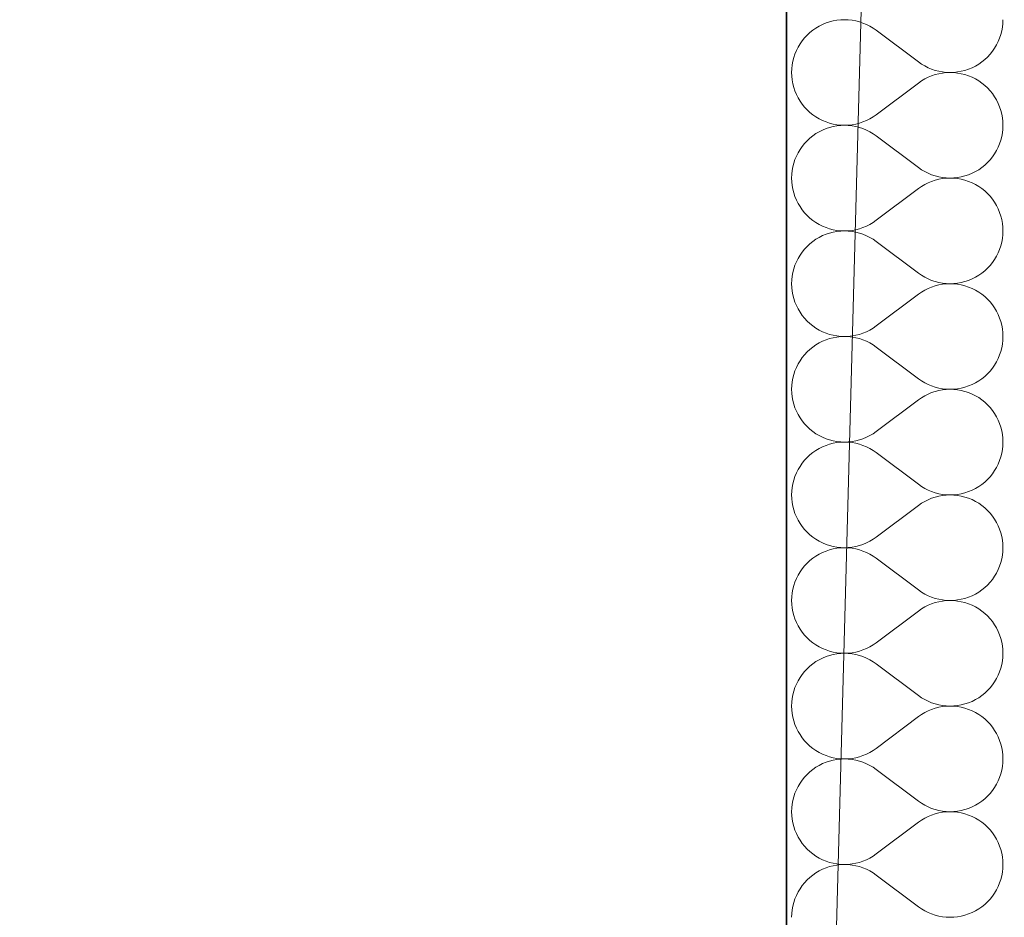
# Model space of a CAD drawing. Header units: millimetres. Extents: x -148444 to 51443, y -4810 to 453290.
# Tile 315 of 551: x -138551 to -137841, y 355971 to 356619. Entities that reach past the tile are written whole.
import ezdxf

# ---------------------------------------------------------------- set-up
doc = ezdxf.new("R2010")
doc.units = ezdxf.units.MM
doc.layers.add('- A - ocieplenie', color=8, linetype='Continuous')
doc.layers.add('Konstrukcja - Stropy', color=8, linetype='Continuous')

# ---------------------------------------------------------------- blocks, each defined once
blk = doc.blocks.new('*X28')
at = {"layer": '- A - ocieplenie', "linetype": 'Continuous', "lineweight": 13, "ltscale": 100}
for p, q in [((19819.41, 384052.48), (19816.69, 384052.38)), ((19822.13, 384052.38), (19819.41, 384052.48)), ((19933.57, 384049.76), (19933.67, 384052.48)), ((19798.8, 384046.44), (19796.57, 384044.89)), ((19801.14, 384047.83), (19798.8, 384046.44)), ((19803.57, 384049.04), (19801.14, 384047.83)), ((19806.09, 384050.08), (19803.57, 384049.04)), ((19808.67, 384050.94), (19806.09, 384050.08)), ((19811.31, 384051.61), (19808.67, 384050.94)), ((19813.98, 384052.09), (19811.31, 384051.61)), ((19816.69, 384052.38), (19813.98, 384052.09)), ((19824.83, 384052.09), (19822.13, 384052.38)), ((19827.51, 384051.6), (19824.83, 384052.09)), ((19830.14, 384050.93), (19827.51, 384051.6)), ((19832.73, 384050.06), (19830.14, 384050.93)), ((19835.24, 384049.02), (19832.73, 384050.06)), ((19837.67, 384047.8), (19835.24, 384049.02)), ((19840.01, 384046.41), (19837.67, 384047.8)), ((19842.24, 384044.86), (19840.01, 384046.41)), ((19932.8, 384044.38), (19933.28, 384047.05)), ((19933.28, 384047.05), (19933.57, 384049.76)), ((19790.6, 384039.34), (19788.89, 384037.22)), ((19792.46, 384041.33), (19790.6, 384039.34)), ((19794.45, 384043.18), (19792.46, 384041.33)), ((19796.57, 384044.89), (19794.45, 384043.18)), ((19872.72, 384022), (19842.24, 384044.86)), ((19930.22, 384036.65), (19931.27, 384039.16)), ((19931.27, 384039.16), (19932.13, 384041.74)), ((19932.13, 384041.74), (19932.8, 384044.38)), ((19785.95, 384032.65), (19784.73, 384030.21)), ((19787.34, 384034.99), (19785.95, 384032.65)), ((19788.89, 384037.22), (19787.34, 384034.99)), ((19926.07, 384029.64), (19927.62, 384031.87)), ((19927.62, 384031.87), (19929.01, 384034.21)), ((19929.01, 384034.21), (19930.22, 384036.65)), ((19782.83, 384025.12), (19782.16, 384022.48)), ((19783.69, 384027.7), (19782.83, 384025.12)), ((19784.73, 384030.21), (19783.69, 384027.7)), ((19920.51, 384023.68), (19922.5, 384025.53)), ((19922.5, 384025.53), (19924.36, 384027.52)), ((19924.36, 384027.52), (19926.07, 384029.64)), ((19781.39, 384017.1), (19781.29, 384014.38)), ((19781.68, 384019.81), (19781.39, 384017.1)), ((19782.16, 384022.48), (19781.68, 384019.81)), ((19872.72, 384022), (19874.95, 384020.45)), ((19874.95, 384020.45), (19877.29, 384019.06)), ((19877.29, 384019.06), (19879.72, 384017.84)), ((19879.72, 384017.84), (19882.23, 384016.79)), ((19908.87, 384016.78), (19911.38, 384017.82)), ((19911.38, 384017.82), (19913.82, 384019.03)), ((19913.82, 384019.03), (19916.16, 384020.42)), ((19916.16, 384020.42), (19918.39, 384021.97)), ((19918.39, 384021.97), (19920.51, 384023.68)), ((19781.29, 384014.38), (19781.39, 384011.66)), ((19781.39, 384011.66), (19781.68, 384008.96)), ((19879.72, 384010.93), (19877.29, 384009.71)), ((19882.23, 384011.97), (19879.72, 384010.93)), ((19882.23, 384016.79), (19884.81, 384015.93)), ((19884.81, 384012.83), (19882.23, 384011.97)), ((19884.81, 384015.93), (19887.45, 384015.26)), ((19887.45, 384013.51), (19884.81, 384012.83)), ((19887.45, 384015.26), (19890.13, 384014.77)), ((19890.13, 384013.99), (19887.45, 384013.51)), ((19890.13, 384014.77), (19892.83, 384014.48)), ((19892.83, 384014.28), (19890.13, 384013.99)), ((19892.83, 384014.48), (19895.55, 384014.38)), ((19895.55, 384014.38), (19892.83, 384014.28)), ((19895.55, 384014.38), (19898.27, 384014.48)), ((19898.27, 384014.29), (19895.55, 384014.38)), ((19898.27, 384014.48), (19900.97, 384014.77)), ((19900.97, 384014), (19898.27, 384014.29)), ((19900.97, 384014.77), (19903.65, 384015.25)), ((19903.65, 384013.52), (19900.97, 384014)), ((19903.65, 384015.25), (19906.29, 384015.92)), ((19906.29, 384012.84), (19903.65, 384013.52)), ((19906.29, 384015.92), (19908.87, 384016.78)), ((19908.87, 384011.99), (19906.29, 384012.84)), ((19911.38, 384010.95), (19908.87, 384011.99)), ((19913.82, 384009.73), (19911.38, 384010.95)), ((19781.68, 384008.96), (19782.16, 384006.28)), ((19782.16, 384006.28), (19782.83, 384003.64)), ((19782.83, 384003.64), (19783.69, 384001.06)), ((19872.72, 384006.76), (19842.24, 383983.91)), ((19874.95, 384008.32), (19872.72, 384006.76)), ((19877.29, 384009.71), (19874.95, 384008.32)), ((19916.16, 384008.34), (19913.82, 384009.73)), ((19918.39, 384006.79), (19916.16, 384008.34)), ((19920.51, 384005.09), (19918.39, 384006.79)), ((19922.5, 384003.23), (19920.51, 384005.09)), ((19924.36, 384001.24), (19922.5, 384003.23)), ((19783.69, 384001.06), (19784.73, 383998.55)), ((19784.73, 383998.55), (19785.95, 383996.12)), ((19785.95, 383996.12), (19787.34, 383993.78)), ((19926.07, 383999.12), (19924.36, 384001.24)), ((19927.62, 383996.89), (19926.07, 383999.12)), ((19929.01, 383994.55), (19927.62, 383996.89)), ((19787.34, 383993.78), (19788.89, 383991.54)), ((19788.89, 383991.54), (19790.6, 383989.43)), ((19790.6, 383989.43), (19792.46, 383987.44)), ((19930.22, 383992.12), (19929.01, 383994.55)), ((19931.27, 383989.6), (19930.22, 383992.12)), ((19932.13, 383987.02), (19931.27, 383989.6)), ((19792.46, 383987.44), (19794.45, 383985.58)), ((19794.45, 383985.58), (19796.57, 383983.88)), ((19796.57, 383983.88), (19798.8, 383982.33)), ((19798.8, 383982.33), (19801.14, 383980.94)), ((19837.67, 383980.96), (19840.01, 383982.35)), ((19840.01, 383982.35), (19842.24, 383983.91)), ((19932.8, 383984.39), (19932.13, 383987.02)), ((19933.28, 383981.71), (19932.8, 383984.39)), ((19933.57, 383979.01), (19933.28, 383981.71)), ((19801.14, 383980.94), (19803.57, 383979.72)), ((19803.57, 383979.72), (19806.09, 383978.68)), ((19806.09, 383978.68), (19808.67, 383977.82)), ((19808.67, 383974.75), (19806.09, 383973.89)), ((19808.67, 383977.82), (19811.31, 383977.15)), ((19811.31, 383975.42), (19808.67, 383974.75)), ((19811.31, 383977.15), (19813.98, 383976.67)), ((19813.98, 383975.9), (19811.31, 383975.42)), ((19813.98, 383976.67), (19816.69, 383976.38)), ((19816.69, 383976.19), (19813.98, 383975.9)), ((19816.69, 383976.38), (19819.41, 383976.29)), ((19819.41, 383976.29), (19816.69, 383976.19)), ((19819.41, 383976.29), (19822.13, 383976.39)), ((19822.13, 383976.19), (19819.41, 383976.29)), ((19822.13, 383976.39), (19824.83, 383976.68)), ((19824.83, 383975.9), (19822.13, 383976.19)), ((19824.83, 383976.68), (19827.51, 383977.16)), ((19827.51, 383975.41), (19824.83, 383975.9)), ((19827.51, 383977.16), (19830.14, 383977.84)), ((19830.14, 383974.74), (19827.51, 383975.41)), ((19830.14, 383977.84), (19832.73, 383978.7)), ((19832.73, 383973.87), (19830.14, 383974.74)), ((19832.73, 383978.7), (19835.24, 383979.74)), ((19835.24, 383979.74), (19837.67, 383980.96)), ((19933.67, 383976.29), (19933.57, 383979.01)), ((19933.57, 383973.57), (19933.67, 383976.29)), ((19796.57, 383968.7), (19794.45, 383966.99)), ((19798.8, 383970.25), (19796.57, 383968.7)), ((19801.14, 383971.63), (19798.8, 383970.25)), ((19803.57, 383972.85), (19801.14, 383971.63)), ((19806.09, 383973.89), (19803.57, 383972.85)), ((19835.24, 383972.83), (19832.73, 383973.87)), ((19837.67, 383971.61), (19835.24, 383972.83)), ((19840.01, 383970.22), (19837.67, 383971.61)), ((19842.24, 383968.67), (19840.01, 383970.22)), ((19872.72, 383945.81), (19842.24, 383968.67)), ((19932.13, 383965.55), (19932.8, 383968.19)), ((19932.8, 383968.19), (19933.28, 383970.86)), ((19933.28, 383970.86), (19933.57, 383973.57)), ((19788.89, 383961.03), (19787.34, 383958.79)), ((19790.6, 383963.15), (19788.89, 383961.03)), ((19792.46, 383965.14), (19790.6, 383963.15)), ((19794.45, 383966.99), (19792.46, 383965.14)), ((19929.01, 383958.02), (19930.22, 383960.46)), ((19930.22, 383960.46), (19931.27, 383962.97)), ((19931.27, 383962.97), (19932.13, 383965.55)), ((19784.73, 383954.02), (19783.69, 383951.51)), ((19785.95, 383956.46), (19784.73, 383954.02)), ((19787.34, 383958.79), (19785.95, 383956.46)), ((19924.36, 383951.33), (19926.07, 383953.45)), ((19926.07, 383953.45), (19927.62, 383955.68)), ((19927.62, 383955.68), (19929.01, 383958.02)), ((19782.16, 383946.29), (19781.68, 383943.62)), ((19782.83, 383948.93), (19782.16, 383946.29)), ((19783.69, 383951.51), (19782.83, 383948.93)), ((19918.39, 383945.78), (19920.51, 383947.49)), ((19920.51, 383947.49), (19922.5, 383949.34)), ((19922.5, 383949.34), (19924.36, 383951.33)), ((19781.39, 383940.91), (19781.29, 383938.19)), ((19781.68, 383943.62), (19781.39, 383940.91)), ((19872.72, 383945.81), (19874.95, 383944.26)), ((19874.95, 383944.26), (19877.29, 383942.87)), ((19877.29, 383942.87), (19879.72, 383941.65)), ((19879.72, 383941.65), (19882.23, 383940.6)), ((19882.23, 383940.6), (19884.81, 383939.74)), ((19884.81, 383939.74), (19887.45, 383939.07)), ((19887.45, 383939.07), (19890.13, 383938.58)), ((19900.97, 383938.58), (19903.65, 383939.06)), ((19903.65, 383939.06), (19906.29, 383939.73)), ((19906.29, 383939.73), (19908.87, 383940.59)), ((19908.87, 383940.59), (19911.38, 383941.63)), ((19911.38, 383941.63), (19913.82, 383942.84)), ((19913.82, 383942.84), (19916.16, 383944.23)), ((19916.16, 383944.23), (19918.39, 383945.78)), ((19781.29, 383938.19), (19781.39, 383935.47)), ((19781.39, 383935.47), (19781.68, 383932.77)), ((19781.68, 383932.77), (19782.16, 383930.09)), ((19874.95, 383932.13), (19872.72, 383930.57)), ((19877.29, 383933.52), (19874.95, 383932.13)), ((19879.72, 383934.74), (19877.29, 383933.52)), ((19882.23, 383935.78), (19879.72, 383934.74)), ((19884.81, 383936.64), (19882.23, 383935.78)), ((19887.45, 383937.31), (19884.81, 383936.64)), ((19890.13, 383937.8), (19887.45, 383937.31)), ((19890.13, 383938.58), (19892.83, 383938.29)), ((19892.83, 383938.09), (19890.13, 383937.8)), ((19892.83, 383938.29), (19895.55, 383938.19)), ((19895.55, 383938.19), (19892.83, 383938.09)), ((19895.55, 383938.19), (19898.27, 383938.29)), ((19898.27, 383938.1), (19895.55, 383938.19)), ((19898.27, 383938.29), (19900.97, 383938.58)), ((19900.97, 383937.81), (19898.27, 383938.1)), ((19903.65, 383937.33), (19900.97, 383937.81)), ((19906.29, 383936.65), (19903.65, 383937.33)), ((19908.87, 383935.8), (19906.29, 383936.65)), ((19911.38, 383934.76), (19908.87, 383935.8)), ((19913.82, 383933.54), (19911.38, 383934.76)), ((19916.16, 383932.15), (19913.82, 383933.54)), ((19918.39, 383930.6), (19916.16, 383932.15)), ((19782.16, 383930.09), (19782.83, 383927.45)), ((19782.83, 383927.45), (19783.69, 383924.87)), ((19783.69, 383924.87), (19784.73, 383922.36)), ((19872.72, 383930.57), (19842.24, 383907.72)), ((19920.51, 383928.9), (19918.39, 383930.6)), ((19922.5, 383927.04), (19920.51, 383928.9)), ((19924.36, 383925.05), (19922.5, 383927.04)), ((19926.07, 383922.93), (19924.36, 383925.05)), ((19784.73, 383922.36), (19785.95, 383919.93)), ((19785.95, 383919.93), (19787.34, 383917.59)), ((19787.34, 383917.59), (19788.89, 383915.35)), ((19927.62, 383920.7), (19926.07, 383922.93)), ((19929.01, 383918.36), (19927.62, 383920.7)), ((19930.22, 383915.93), (19929.01, 383918.36)), ((19788.89, 383915.35), (19790.6, 383913.24)), ((19790.6, 383913.24), (19792.46, 383911.25)), ((19792.46, 383911.25), (19794.45, 383909.39)), ((19931.27, 383913.41), (19930.22, 383915.93)), ((19932.13, 383910.83), (19931.27, 383913.41)), ((19932.8, 383908.2), (19932.13, 383910.83)), ((19794.45, 383909.39), (19796.57, 383907.69)), ((19796.57, 383907.69), (19798.8, 383906.14)), ((19798.8, 383906.14), (19801.14, 383904.75)), ((19801.14, 383904.75), (19803.57, 383903.53)), ((19803.57, 383903.53), (19806.09, 383902.49)), ((19832.73, 383902.51), (19835.24, 383903.55)), ((19835.24, 383903.55), (19837.67, 383904.77)), ((19837.67, 383904.77), (19840.01, 383906.16)), ((19840.01, 383906.16), (19842.24, 383907.72)), ((19933.28, 383905.52), (19932.8, 383908.2)), ((19933.57, 383902.81), (19933.28, 383905.52)), ((19803.57, 383896.66), (19801.14, 383895.44)), ((19806.09, 383897.7), (19803.57, 383896.66)), ((19806.09, 383902.49), (19808.67, 383901.63)), ((19808.67, 383898.56), (19806.09, 383897.7)), ((19808.67, 383901.63), (19811.31, 383900.96)), ((19811.31, 383899.23), (19808.67, 383898.56)), ((19811.31, 383900.96), (19813.98, 383900.48)), ((19813.98, 383899.71), (19811.31, 383899.23)), ((19813.98, 383900.48), (19816.69, 383900.19)), ((19816.69, 383900), (19813.98, 383899.71)), ((19816.69, 383900.19), (19819.41, 383900.1)), ((19819.41, 383900.1), (19816.69, 383900)), ((19819.41, 383900.1), (19822.13, 383900.2)), ((19822.13, 383900), (19819.41, 383900.1)), ((19822.13, 383900.2), (19824.83, 383900.49)), ((19824.83, 383899.7), (19822.13, 383900)), ((19824.83, 383900.49), (19827.51, 383900.97)), ((19827.51, 383899.22), (19824.83, 383899.7)), ((19827.51, 383900.97), (19830.14, 383901.65)), ((19830.14, 383898.54), (19827.51, 383899.22)), ((19830.14, 383901.65), (19832.73, 383902.51)), ((19832.73, 383897.68), (19830.14, 383898.54)), ((19835.24, 383896.64), (19832.73, 383897.68)), ((19837.67, 383895.42), (19835.24, 383896.64)), ((19933.28, 383894.67), (19933.57, 383897.38)), ((19933.67, 383900.1), (19933.57, 383902.81)), ((19933.57, 383897.38), (19933.67, 383900.1)), ((19794.45, 383890.8), (19792.46, 383888.95)), ((19796.57, 383892.51), (19794.45, 383890.8)), ((19798.8, 383894.06), (19796.57, 383892.51)), ((19801.14, 383895.44), (19798.8, 383894.06)), ((19840.01, 383894.03), (19837.67, 383895.42)), ((19842.24, 383892.48), (19840.01, 383894.03)), ((19872.72, 383869.62), (19842.24, 383892.48)), ((19931.27, 383886.78), (19932.13, 383889.36)), ((19932.13, 383889.36), (19932.8, 383892)), ((19932.8, 383892), (19933.28, 383894.67)), ((19787.34, 383882.6), (19785.95, 383880.26)), ((19788.89, 383884.84), (19787.34, 383882.6)), ((19790.6, 383886.96), (19788.89, 383884.84)), ((19792.46, 383888.95), (19790.6, 383886.96)), ((19929.01, 383881.83), (19930.22, 383884.26)), ((19930.22, 383884.26), (19931.27, 383886.78)), ((19783.69, 383875.32), (19782.83, 383872.74)), ((19784.73, 383877.83), (19783.69, 383875.32)), ((19785.95, 383880.26), (19784.73, 383877.83)), ((19922.5, 383873.15), (19924.36, 383875.14)), ((19924.36, 383875.14), (19926.07, 383877.26)), ((19926.07, 383877.26), (19927.62, 383879.49)), ((19927.62, 383879.49), (19929.01, 383881.83)), ((19782.16, 383870.1), (19781.68, 383867.42)), ((19782.83, 383872.74), (19782.16, 383870.1)), ((19872.72, 383869.62), (19874.95, 383868.07)), ((19874.95, 383868.07), (19877.29, 383866.68)), ((19913.82, 383866.65), (19916.16, 383868.04)), ((19916.16, 383868.04), (19918.39, 383869.59)), ((19918.39, 383869.59), (19920.51, 383871.3)), ((19920.51, 383871.3), (19922.5, 383873.15)), ((19781.39, 383864.72), (19781.29, 383862)), ((19781.29, 383862), (19781.39, 383859.28)), ((19781.68, 383867.42), (19781.39, 383864.72)), ((19877.29, 383866.68), (19879.72, 383865.46)), ((19879.72, 383865.46), (19882.23, 383864.41)), ((19882.23, 383864.41), (19884.81, 383863.55)), ((19884.81, 383863.55), (19887.45, 383862.88)), ((19887.45, 383861.12), (19884.81, 383860.45)), ((19887.45, 383862.88), (19890.13, 383862.39)), ((19890.13, 383861.61), (19887.45, 383861.12)), ((19890.13, 383862.39), (19892.83, 383862.1)), ((19892.83, 383861.9), (19890.13, 383861.61)), ((19892.83, 383862.1), (19895.55, 383862)), ((19895.55, 383862), (19892.83, 383861.9)), ((19895.55, 383862), (19898.27, 383862.1)), ((19898.27, 383861.91), (19895.55, 383862)), ((19898.27, 383862.1), (19900.97, 383862.39)), ((19900.97, 383861.62), (19898.27, 383861.91)), ((19900.97, 383862.39), (19903.65, 383862.87)), ((19903.65, 383861.13), (19900.97, 383861.62)), ((19903.65, 383862.87), (19906.29, 383863.54)), ((19906.29, 383860.46), (19903.65, 383861.13)), ((19906.29, 383863.54), (19908.87, 383864.4)), ((19908.87, 383864.4), (19911.38, 383865.44)), ((19911.38, 383865.44), (19913.82, 383866.65)), ((19781.39, 383859.28), (19781.68, 383856.58)), ((19781.68, 383856.58), (19782.16, 383853.9)), ((19782.16, 383853.9), (19782.83, 383851.26)), ((19872.72, 383854.38), (19842.24, 383831.52)), ((19874.95, 383855.94), (19872.72, 383854.38)), ((19877.29, 383857.33), (19874.95, 383855.94)), ((19879.72, 383858.55), (19877.29, 383857.33)), ((19882.23, 383859.59), (19879.72, 383858.55)), ((19884.81, 383860.45), (19882.23, 383859.59)), ((19908.87, 383859.61), (19906.29, 383860.46)), ((19911.38, 383858.57), (19908.87, 383859.61)), ((19913.82, 383857.35), (19911.38, 383858.57)), ((19916.16, 383855.96), (19913.82, 383857.35)), ((19918.39, 383854.41), (19916.16, 383855.96)), ((19920.51, 383852.7), (19918.39, 383854.41)), ((19782.83, 383851.26), (19783.69, 383848.68)), ((19783.69, 383848.68), (19784.73, 383846.17)), ((19922.5, 383850.85), (19920.51, 383852.7)), ((19924.36, 383848.86), (19922.5, 383850.85)), ((19926.07, 383846.74), (19924.36, 383848.86)), ((19927.62, 383844.51), (19926.07, 383846.74)), ((19784.73, 383846.17), (19785.95, 383843.74)), ((19785.95, 383843.74), (19787.34, 383841.4)), ((19787.34, 383841.4), (19788.89, 383839.16)), ((19929.01, 383842.17), (19927.62, 383844.51)), ((19930.22, 383839.74), (19929.01, 383842.17)), ((19931.27, 383837.22), (19930.22, 383839.74)), ((19788.89, 383839.16), (19790.6, 383837.05)), ((19790.6, 383837.05), (19792.46, 383835.05)), ((19792.46, 383835.05), (19794.45, 383833.2)), ((19794.45, 383833.2), (19796.57, 383831.5)), ((19932.13, 383834.64), (19931.27, 383837.22)), ((19932.8, 383832.01), (19932.13, 383834.64)), ((19796.57, 383831.5), (19798.8, 383829.94)), ((19798.8, 383829.94), (19801.14, 383828.56)), ((19801.14, 383828.56), (19803.57, 383827.34)), ((19803.57, 383827.34), (19806.09, 383826.3)), ((19806.09, 383826.3), (19808.67, 383825.44)), ((19808.67, 383825.44), (19811.31, 383824.77)), ((19827.51, 383824.78), (19830.14, 383825.46)), ((19830.14, 383825.46), (19832.73, 383826.32)), ((19832.73, 383826.32), (19835.24, 383827.36)), ((19835.24, 383827.36), (19837.67, 383828.58)), ((19837.67, 383828.58), (19840.01, 383829.97)), ((19840.01, 383829.97), (19842.24, 383831.52)), ((19933.28, 383829.33), (19932.8, 383832.01)), ((19933.57, 383826.62), (19933.28, 383829.33)), ((19933.67, 383823.91), (19933.57, 383826.62)), ((19801.14, 383819.25), (19798.8, 383817.87)), ((19803.57, 383820.47), (19801.14, 383819.25)), ((19806.09, 383821.51), (19803.57, 383820.47)), ((19808.67, 383822.37), (19806.09, 383821.51)), ((19811.31, 383823.04), (19808.67, 383822.37)), ((19811.31, 383824.77), (19813.98, 383824.29)), ((19813.98, 383823.52), (19811.31, 383823.04)), ((19813.98, 383824.29), (19816.69, 383824)), ((19816.69, 383823.81), (19813.98, 383823.52)), ((19816.69, 383824), (19819.41, 383823.91)), ((19819.41, 383823.91), (19816.69, 383823.81)), ((19819.41, 383823.91), (19822.13, 383824)), ((19822.13, 383823.81), (19819.41, 383823.91)), ((19822.13, 383824), (19824.83, 383824.3)), ((19824.83, 383823.51), (19822.13, 383823.81)), ((19824.83, 383824.3), (19827.51, 383824.78)), ((19827.51, 383823.03), (19824.83, 383823.51)), ((19830.14, 383822.35), (19827.51, 383823.03)), ((19832.73, 383821.49), (19830.14, 383822.35)), ((19835.24, 383820.45), (19832.73, 383821.49)), ((19837.67, 383819.23), (19835.24, 383820.45)), ((19840.01, 383817.84), (19837.67, 383819.23)), ((19932.8, 383815.8), (19933.28, 383818.48)), ((19933.28, 383818.48), (19933.57, 383821.19)), ((19933.57, 383821.19), (19933.67, 383823.91)), ((19792.46, 383812.76), (19790.6, 383810.77)), ((19794.45, 383814.61), (19792.46, 383812.76)), ((19796.57, 383816.32), (19794.45, 383814.61)), ((19798.8, 383817.87), (19796.57, 383816.32)), ((19842.24, 383816.29), (19840.01, 383817.84)), ((19872.72, 383793.43), (19842.24, 383816.29)), ((19931.27, 383810.59), (19932.13, 383813.17)), ((19932.13, 383813.17), (19932.8, 383815.8)), ((19785.95, 383804.07), (19784.73, 383801.64)), ((19787.34, 383806.41), (19785.95, 383804.07)), ((19788.89, 383808.65), (19787.34, 383806.41)), ((19790.6, 383810.77), (19788.89, 383808.65)), ((19927.62, 383803.3), (19929.01, 383805.64)), ((19929.01, 383805.64), (19930.22, 383808.07)), ((19930.22, 383808.07), (19931.27, 383810.59)), ((19783.69, 383799.13), (19782.83, 383796.55)), ((19784.73, 383801.64), (19783.69, 383799.13)), ((19920.51, 383795.11), (19922.5, 383796.96)), ((19922.5, 383796.96), (19924.36, 383798.95)), ((19924.36, 383798.95), (19926.07, 383801.07)), ((19926.07, 383801.07), (19927.62, 383803.3)), ((19781.68, 383791.23), (19781.39, 383788.53)), ((19782.16, 383793.91), (19781.68, 383791.23)), ((19782.83, 383796.55), (19782.16, 383793.91)), ((19872.72, 383793.43), (19874.95, 383791.88)), ((19874.95, 383791.88), (19877.29, 383790.49)), ((19877.29, 383790.49), (19879.72, 383789.27)), ((19911.38, 383789.25), (19913.82, 383790.46)), ((19913.82, 383790.46), (19916.16, 383791.85)), ((19916.16, 383791.85), (19918.39, 383793.4)), ((19918.39, 383793.4), (19920.51, 383795.11)), ((19781.39, 383788.53), (19781.29, 383785.81)), ((19781.29, 383785.81), (19781.39, 383783.09)), ((19781.39, 383783.09), (19781.68, 383780.39)), ((19879.72, 383789.27), (19882.23, 383788.22)), ((19882.23, 383783.4), (19879.72, 383782.35)), ((19882.23, 383788.22), (19884.81, 383787.36)), ((19884.81, 383784.26), (19882.23, 383783.4)), ((19884.81, 383787.36), (19887.45, 383786.69)), ((19887.45, 383784.93), (19884.81, 383784.26)), ((19887.45, 383786.69), (19890.13, 383786.2)), ((19890.13, 383785.42), (19887.45, 383784.93)), ((19890.13, 383786.2), (19892.83, 383785.91)), ((19892.83, 383785.71), (19890.13, 383785.42)), ((19892.83, 383785.91), (19895.55, 383785.81)), ((19895.55, 383785.81), (19892.83, 383785.71)), ((19895.55, 383785.81), (19898.27, 383785.91)), ((19898.27, 383785.72), (19895.55, 383785.81)), ((19898.27, 383785.91), (19900.97, 383786.2)), ((19900.97, 383785.43), (19898.27, 383785.72)), ((19900.97, 383786.2), (19903.65, 383786.68)), ((19903.65, 383784.94), (19900.97, 383785.43)), ((19903.65, 383786.68), (19906.29, 383787.35)), ((19906.29, 383784.27), (19903.65, 383784.94)), ((19906.29, 383787.35), (19908.87, 383788.21)), ((19908.87, 383783.42), (19906.29, 383784.27)), ((19908.87, 383788.21), (19911.38, 383789.25)), ((19911.38, 383782.38), (19908.87, 383783.42)), ((19781.68, 383780.39), (19782.16, 383777.71)), ((19782.16, 383777.71), (19782.83, 383775.07)), ((19872.72, 383778.19), (19842.24, 383755.33)), ((19874.95, 383779.74), (19872.72, 383778.19)), ((19877.29, 383781.14), (19874.95, 383779.74)), ((19879.72, 383782.35), (19877.29, 383781.14)), ((19913.82, 383781.16), (19911.38, 383782.38)), ((19916.16, 383779.77), (19913.82, 383781.16)), ((19918.39, 383778.22), (19916.16, 383779.77)), ((19920.51, 383776.51), (19918.39, 383778.22)), ((19922.5, 383774.66), (19920.51, 383776.51)), ((19782.83, 383775.07), (19783.69, 383772.49)), ((19783.69, 383772.49), (19784.73, 383769.98)), ((19784.73, 383769.98), (19785.95, 383767.55)), ((19924.36, 383772.67), (19922.5, 383774.66)), ((19926.07, 383770.55), (19924.36, 383772.67)), ((19927.62, 383768.32), (19926.07, 383770.55)), ((19785.95, 383767.55), (19787.34, 383765.21)), ((19787.34, 383765.21), (19788.89, 383762.97)), ((19788.89, 383762.97), (19790.6, 383760.85)), ((19929.01, 383765.98), (19927.62, 383768.32)), ((19930.22, 383763.55), (19929.01, 383765.98)), ((19931.27, 383761.03), (19930.22, 383763.55)), ((19790.6, 383760.85), (19792.46, 383758.86)), ((19792.46, 383758.86), (19794.45, 383757.01)), ((19794.45, 383757.01), (19796.57, 383755.3)), ((19796.57, 383755.3), (19798.8, 383753.75)), ((19840.01, 383753.78), (19842.24, 383755.33)), ((19932.13, 383758.45), (19931.27, 383761.03)), ((19932.8, 383755.82), (19932.13, 383758.45)), ((19933.28, 383753.14), (19932.8, 383755.82)), ((19798.8, 383753.75), (19801.14, 383752.37)), ((19801.14, 383752.37), (19803.57, 383751.15)), ((19803.57, 383751.15), (19806.09, 383750.11)), ((19806.09, 383750.11), (19808.67, 383749.25)), ((19808.67, 383749.25), (19811.31, 383748.58)), ((19811.31, 383748.58), (19813.98, 383748.1)), ((19813.98, 383747.33), (19811.31, 383746.85)), ((19813.98, 383748.1), (19816.69, 383747.81)), ((19816.69, 383747.62), (19813.98, 383747.33)), ((19816.69, 383747.81), (19819.41, 383747.72)), ((19819.41, 383747.72), (19816.69, 383747.62)), ((19819.41, 383747.72), (19822.13, 383747.81)), ((19822.13, 383747.62), (19819.41, 383747.72)), ((19822.13, 383747.81), (19824.83, 383748.11)), ((19824.83, 383747.32), (19822.13, 383747.62)), ((19824.83, 383748.11), (19827.51, 383748.59)), ((19827.51, 383746.84), (19824.83, 383747.32)), ((19827.51, 383748.59), (19830.14, 383749.27)), ((19830.14, 383749.27), (19832.73, 383750.13)), ((19832.73, 383750.13), (19835.24, 383751.17)), ((19835.24, 383751.17), (19837.67, 383752.39)), ((19837.67, 383752.39), (19840.01, 383753.78)), ((19933.57, 383750.43), (19933.28, 383753.14)), ((19933.67, 383747.72), (19933.57, 383750.43)), ((19933.57, 383745), (19933.67, 383747.72)), ((19796.57, 383740.13), (19794.45, 383738.42)), ((19798.8, 383741.68), (19796.57, 383740.13)), ((19801.14, 383743.06), (19798.8, 383741.68)), ((19803.57, 383744.28), (19801.14, 383743.06)), ((19806.09, 383745.32), (19803.57, 383744.28)), ((19808.67, 383746.18), (19806.09, 383745.32)), ((19811.31, 383746.85), (19808.67, 383746.18)), ((19830.14, 383746.16), (19827.51, 383746.84)), ((19832.73, 383745.3), (19830.14, 383746.16)), ((19835.24, 383744.26), (19832.73, 383745.3)), ((19837.67, 383743.04), (19835.24, 383744.26)), ((19840.01, 383741.65), (19837.67, 383743.04)), ((19842.24, 383740.1), (19840.01, 383741.65)), ((19872.72, 383717.24), (19842.24, 383740.1)), ((19932.8, 383739.61), (19933.28, 383742.29)), ((19933.28, 383742.29), (19933.57, 383745)), ((19790.6, 383734.58), (19788.89, 383732.46)), ((19792.46, 383736.57), (19790.6, 383734.58)), ((19794.45, 383738.42), (19792.46, 383736.57)), ((19930.22, 383731.88), (19931.27, 383734.4)), ((19931.27, 383734.4), (19932.13, 383736.98)), ((19932.13, 383736.98), (19932.8, 383739.61)), ((19785.95, 383727.88), (19784.73, 383725.45)), ((19787.34, 383730.22), (19785.95, 383727.88)), ((19788.89, 383732.46), (19787.34, 383730.22)), ((19926.07, 383724.88), (19927.62, 383727.11)), ((19927.62, 383727.11), (19929.01, 383729.45)), ((19929.01, 383729.45), (19930.22, 383731.88)), ((19782.83, 383720.36), (19782.16, 383717.72)), ((19783.69, 383722.94), (19782.83, 383720.36)), ((19784.73, 383725.45), (19783.69, 383722.94)), ((19918.39, 383717.21), (19920.51, 383718.92)), ((19920.51, 383718.92), (19922.5, 383720.77)), ((19922.5, 383720.77), (19924.36, 383722.76)), ((19924.36, 383722.76), (19926.07, 383724.88)), ((19781.39, 383712.34), (19781.29, 383709.62)), ((19781.68, 383715.04), (19781.39, 383712.34)), ((19782.16, 383717.72), (19781.68, 383715.04)), ((19872.72, 383717.24), (19874.95, 383715.69)), ((19874.95, 383715.69), (19877.29, 383714.3)), ((19877.29, 383714.3), (19879.72, 383713.08)), ((19879.72, 383713.08), (19882.23, 383712.03)), ((19882.23, 383712.03), (19884.81, 383711.17)), ((19906.29, 383711.16), (19908.87, 383712.02)), ((19908.87, 383712.02), (19911.38, 383713.06)), ((19911.38, 383713.06), (19913.82, 383714.27)), ((19913.82, 383714.27), (19916.16, 383715.66)), ((19916.16, 383715.66), (19918.39, 383717.21)), ((19781.29, 383709.62), (19781.39, 383706.9)), ((19781.39, 383706.9), (19781.68, 383704.2)), ((19877.29, 383704.94), (19874.95, 383703.55)), ((19879.72, 383706.16), (19877.29, 383704.94)), ((19882.23, 383707.21), (19879.72, 383706.16)), ((19884.81, 383708.07), (19882.23, 383707.21)), ((19884.81, 383711.17), (19887.45, 383710.5)), ((19887.45, 383708.74), (19884.81, 383708.07)), ((19887.45, 383710.5), (19890.13, 383710.01)), ((19890.13, 383709.23), (19887.45, 383708.74)), ((19890.13, 383710.01), (19892.83, 383709.72)), ((19892.83, 383709.52), (19890.13, 383709.23)), ((19892.83, 383709.72), (19895.55, 383709.62)), ((19895.55, 383709.62), (19892.83, 383709.52)), ((19895.55, 383709.62), (19898.27, 383709.72)), ((19898.27, 383709.52), (19895.55, 383709.62)), ((19898.27, 383709.72), (19900.97, 383710)), ((19900.97, 383709.24), (19898.27, 383709.52)), ((19900.97, 383710), (19903.65, 383710.49)), ((19903.65, 383708.75), (19900.97, 383709.24)), ((19903.65, 383710.49), (19906.29, 383711.16)), ((19906.29, 383708.08), (19903.65, 383708.75)), ((19908.87, 383707.22), (19906.29, 383708.08)), ((19911.38, 383706.18), (19908.87, 383707.22)), ((19913.82, 383704.97), (19911.38, 383706.18)), ((19916.16, 383703.58), (19913.82, 383704.97)), ((19781.68, 383704.2), (19782.16, 383701.52)), ((19782.16, 383701.52), (19782.83, 383698.88)), ((19782.83, 383698.88), (19783.69, 383696.3)), ((19872.72, 383702), (19842.24, 383679.14)), ((19874.95, 383703.55), (19872.72, 383702)), ((19918.39, 383702.03), (19916.16, 383703.58)), ((19920.51, 383700.32), (19918.39, 383702.03)), ((19922.5, 383698.47), (19920.51, 383700.32)), ((19924.36, 383696.48), (19922.5, 383698.47)), ((19783.69, 383696.3), (19784.73, 383693.79)), ((19784.73, 383693.79), (19785.95, 383691.36)), ((19785.95, 383691.36), (19787.34, 383689.02)), ((19926.07, 383694.36), (19924.36, 383696.48)), ((19927.62, 383692.13), (19926.07, 383694.36)), ((19929.01, 383689.79), (19927.62, 383692.13)), ((19787.34, 383689.02), (19788.89, 383686.78)), ((19788.89, 383686.78), (19790.6, 383684.66)), ((19790.6, 383684.66), (19792.46, 383682.67)), ((19930.22, 383687.36), (19929.01, 383689.79)), ((19931.27, 383684.84), (19930.22, 383687.36)), ((19932.13, 383682.26), (19931.27, 383684.84)), ((19792.46, 383682.67), (19794.45, 383680.82)), ((19794.45, 383680.82), (19796.57, 383679.11)), ((19796.57, 383679.11), (19798.8, 383677.56)), ((19798.8, 383677.56), (19801.14, 383676.18)), ((19801.14, 383676.18), (19803.57, 383674.96)), ((19835.24, 383674.98), (19837.67, 383676.2)), ((19837.67, 383676.2), (19840.01, 383677.59)), ((19840.01, 383677.59), (19842.24, 383679.14)), ((19932.8, 383679.63), (19932.13, 383682.26)), ((19933.28, 383676.95), (19932.8, 383679.63)), ((19933.57, 383674.24), (19933.28, 383676.95)), ((19803.57, 383674.96), (19806.09, 383673.92)), ((19806.09, 383669.13), (19803.57, 383668.09)), ((19806.09, 383673.92), (19808.67, 383673.06)), ((19808.67, 383669.99), (19806.09, 383669.13)), ((19808.67, 383673.06), (19811.31, 383672.39)), ((19811.31, 383670.66), (19808.67, 383669.99)), ((19811.31, 383672.39), (19813.98, 383671.91)), ((19813.98, 383671.14), (19811.31, 383670.66)), ((19813.98, 383671.91), (19816.69, 383671.62)), ((19816.69, 383671.43), (19813.98, 383671.14)), ((19816.69, 383671.62), (19819.41, 383671.52)), ((19819.41, 383671.52), (19816.69, 383671.43)), ((19819.41, 383671.52), (19822.13, 383671.62)), ((19822.13, 383671.43), (19819.41, 383671.52)), ((19822.13, 383671.62), (19824.83, 383671.92)), ((19824.83, 383671.13), (19822.13, 383671.43)), ((19824.83, 383671.92), (19827.51, 383672.4)), ((19827.51, 383670.65), (19824.83, 383671.13)), ((19827.51, 383672.4), (19830.14, 383673.08)), ((19830.14, 383669.97), (19827.51, 383670.65)), ((19830.14, 383673.08), (19832.73, 383673.94)), ((19832.73, 383669.11), (19830.14, 383669.97)), ((19832.73, 383673.94), (19835.24, 383674.98)), ((19835.24, 383668.07), (19832.73, 383669.11)), ((19933.67, 383671.52), (19933.57, 383674.24)), ((19933.57, 383668.81), (19933.67, 383671.52)), ((19794.45, 383662.23), (19792.46, 383660.38)), ((19796.57, 383663.93), (19794.45, 383662.23)), ((19798.8, 383665.49), (19796.57, 383663.93)), ((19801.14, 383666.87), (19798.8, 383665.49)), ((19803.57, 383668.09), (19801.14, 383666.87)), ((19837.67, 383666.85), (19835.24, 383668.07)), ((19840.01, 383665.46), (19837.67, 383666.85)), ((19842.24, 383663.91), (19840.01, 383665.46)), ((19872.72, 383641.05), (19842.24, 383663.91)), ((19932.13, 383660.79), (19932.8, 383663.42)), ((19932.8, 383663.42), (19933.28, 383666.1)), ((19933.28, 383666.1), (19933.57, 383668.81)), ((19788.89, 383656.27), (19787.34, 383654.03)), ((19790.6, 383658.38), (19788.89, 383656.27)), ((19792.46, 383660.38), (19790.6, 383658.38)), ((19929.01, 383653.26), (19930.22, 383655.69)), ((19930.22, 383655.69), (19931.27, 383658.21)), ((19931.27, 383658.21), (19932.13, 383660.79)), ((19784.73, 383649.26), (19783.69, 383646.75)), ((19785.95, 383651.69), (19784.73, 383649.26)), ((19787.34, 383654.03), (19785.95, 383651.69)), ((19924.36, 383646.57), (19926.07, 383648.69)), ((19926.07, 383648.69), (19927.62, 383650.92)), ((19927.62, 383650.92), (19929.01, 383653.26)), ((19782.16, 383641.53), (19781.68, 383638.85)), ((19782.83, 383644.17), (19782.16, 383641.53)), ((19783.69, 383646.75), (19782.83, 383644.17)), ((19872.72, 383641.05), (19874.95, 383639.49)), ((19916.16, 383639.47), (19918.39, 383641.02)), ((19918.39, 383641.02), (19920.51, 383642.73)), ((19920.51, 383642.73), (19922.5, 383644.58)), ((19922.5, 383644.58), (19924.36, 383646.57)), ((19781.39, 383636.15), (19781.29, 383633.43)), ((19781.68, 383638.85), (19781.39, 383636.15)), ((19874.95, 383639.49), (19877.29, 383638.1)), ((19877.29, 383638.1), (19879.72, 383636.88)), ((19879.72, 383636.88), (19882.23, 383635.84)), ((19882.23, 383635.84), (19884.81, 383634.98)), ((19884.81, 383634.98), (19887.45, 383634.31)), ((19887.45, 383634.31), (19890.13, 383633.82)), ((19890.13, 383633.82), (19892.83, 383633.53)), ((19892.83, 383633.53), (19895.55, 383633.43)), ((19895.55, 383633.43), (19898.27, 383633.52)), ((19898.27, 383633.52), (19900.97, 383633.81)), ((19900.97, 383633.81), (19903.65, 383634.3)), ((19903.65, 383634.3), (19906.29, 383634.97)), ((19906.29, 383634.97), (19908.87, 383635.82)), ((19908.87, 383635.82), (19911.38, 383636.86)), ((19911.38, 383636.86), (19913.82, 383638.08)), ((19913.82, 383638.08), (19916.16, 383639.47)), ((19781.29, 383633.43), (19781.39, 383630.71)), ((19781.39, 383630.71), (19781.68, 383628.01)), ((19781.68, 383628.01), (19782.16, 383625.33)), ((19874.95, 383627.36), (19872.72, 383625.81)), ((19877.29, 383628.75), (19874.95, 383627.36)), ((19879.72, 383629.97), (19877.29, 383628.75)), ((19882.23, 383631.02), (19879.72, 383629.97)), ((19884.81, 383631.88), (19882.23, 383631.02)), ((19887.45, 383632.55), (19884.81, 383631.88)), ((19890.13, 383633.04), (19887.45, 383632.55)), ((19892.83, 383633.33), (19890.13, 383633.04)), ((19895.55, 383633.43), (19892.83, 383633.33)), ((19898.27, 383633.33), (19895.55, 383633.43)), ((19900.97, 383633.04), (19898.27, 383633.33)), ((19903.65, 383632.56), (19900.97, 383633.04)), ((19906.29, 383631.89), (19903.65, 383632.56)), ((19908.87, 383631.03), (19906.29, 383631.89)), ((19911.38, 383629.99), (19908.87, 383631.03)), ((19913.82, 383628.78), (19911.38, 383629.99)), ((19916.16, 383627.39), (19913.82, 383628.78)), ((19918.39, 383625.84), (19916.16, 383627.39)), ((19782.16, 383625.33), (19782.83, 383622.69)), ((19782.83, 383622.69), (19783.69, 383620.11)), ((19783.69, 383620.11), (19784.73, 383617.6)), ((19872.72, 383625.81), (19842.24, 383602.95)), ((19920.51, 383624.13), (19918.39, 383625.84)), ((19922.5, 383622.28), (19920.51, 383624.13)), ((19924.36, 383620.29), (19922.5, 383622.28)), ((19926.07, 383618.17), (19924.36, 383620.29)), ((19784.73, 383617.6), (19785.95, 383615.17)), ((19785.95, 383615.17), (19787.34, 383612.83)), ((19787.34, 383612.83), (19788.89, 383610.59)), ((19927.62, 383615.94), (19926.07, 383618.17)), ((19929.01, 383613.6), (19927.62, 383615.94)), ((19930.22, 383611.17), (19929.01, 383613.6)), ((19788.89, 383610.59), (19790.6, 383608.47)), ((19790.6, 383608.47), (19792.46, 383606.48)), ((19792.46, 383606.48), (19794.45, 383604.63)), ((19931.27, 383608.65), (19930.22, 383611.17)), ((19932.13, 383606.07), (19931.27, 383608.65)), ((19932.8, 383603.44), (19932.13, 383606.07)), ((19794.45, 383604.63), (19796.57, 383602.92)), ((19796.57, 383602.92), (19798.8, 383601.37)), ((19798.8, 383601.37), (19801.14, 383599.99)), ((19801.14, 383599.99), (19803.57, 383598.77)), ((19803.57, 383598.77), (19806.09, 383597.73)), ((19832.73, 383597.75), (19835.24, 383598.79)), ((19835.24, 383598.79), (19837.67, 383600.01)), ((19837.67, 383600.01), (19840.01, 383601.4)), ((19840.01, 383601.4), (19842.24, 383602.95)), ((19933.28, 383600.76), (19932.8, 383603.44)), ((19933.57, 383598.05), (19933.28, 383600.76)), ((19933.67, 383595.33), (19933.57, 383598.05)), ((19803.57, 383591.9), (19801.14, 383590.68)), ((19806.09, 383592.94), (19803.57, 383591.9)), ((19806.09, 383597.73), (19808.67, 383596.87)), ((19808.67, 383593.8), (19806.09, 383592.94)), ((19808.67, 383596.87), (19811.31, 383596.2)), ((19811.31, 383594.47), (19808.67, 383593.8)), ((19811.31, 383596.2), (19813.98, 383595.72)), ((19813.98, 383594.95), (19811.31, 383594.47)), ((19813.98, 383595.72), (19816.69, 383595.43)), ((19816.69, 383595.24), (19813.98, 383594.95)), ((19816.69, 383595.43), (19819.41, 383595.33)), ((19819.41, 383595.33), (19816.69, 383595.24)), ((19819.41, 383595.33), (19822.13, 383595.43)), ((19822.13, 383595.24), (19819.41, 383595.33)), ((19822.13, 383595.43), (19824.83, 383595.73)), ((19824.83, 383594.94), (19822.13, 383595.24)), ((19824.83, 383595.73), (19827.51, 383596.21)), ((19827.51, 383594.46), (19824.83, 383594.94)), ((19827.51, 383596.21), (19830.14, 383596.89)), ((19830.14, 383593.78), (19827.51, 383594.46)), ((19830.14, 383596.89), (19832.73, 383597.75)), ((19832.73, 383592.92), (19830.14, 383593.78)), ((19835.24, 383591.88), (19832.73, 383592.92)), ((19837.67, 383590.66), (19835.24, 383591.88)), ((19933.28, 383589.91), (19933.57, 383592.62)), ((19933.57, 383592.62), (19933.67, 383595.33)), ((19792.46, 383584.18), (19790.6, 383582.19)), ((19794.45, 383586.04), (19792.46, 383584.18)), ((19796.57, 383587.74), (19794.45, 383586.04)), ((19798.8, 383589.3), (19796.57, 383587.74)), ((19801.14, 383590.68), (19798.8, 383589.3)), ((19840.01, 383589.27), (19837.67, 383590.66)), ((19842.24, 383587.72), (19840.01, 383589.27)), ((19872.72, 383564.86), (19842.24, 383587.72)), ((19931.27, 383582.02), (19932.13, 383584.6)), ((19932.13, 383584.6), (19932.8, 383587.23)), ((19932.8, 383587.23), (19933.28, 383589.91)), ((19787.34, 383577.84), (19785.95, 383575.5)), ((19788.89, 383580.08), (19787.34, 383577.84)), ((19790.6, 383582.19), (19788.89, 383580.08)), ((19927.62, 383574.73), (19929.01, 383577.07)), ((19929.01, 383577.07), (19930.22, 383579.5)), ((19930.22, 383579.5), (19931.27, 383582.02)), ((19783.69, 383570.56), (19782.83, 383567.98)), ((19784.73, 383573.07), (19783.69, 383570.56)), ((19785.95, 383575.5), (19784.73, 383573.07)), ((19922.5, 383568.39), (19924.36, 383570.38)), ((19924.36, 383570.38), (19926.07, 383572.5)), ((19926.07, 383572.5), (19927.62, 383574.73)), ((19781.68, 383562.66), (19781.39, 383559.96)), ((19782.16, 383565.34), (19781.68, 383562.66)), ((19782.83, 383567.98), (19782.16, 383565.34)), ((19872.72, 383564.86), (19874.95, 383563.3)), ((19874.95, 383563.3), (19877.29, 383561.91)), ((19913.82, 383561.89), (19916.16, 383563.28)), ((19916.16, 383563.28), (19918.39, 383564.83)), ((19918.39, 383564.83), (19920.51, 383566.54)), ((19920.51, 383566.54), (19922.5, 383568.39)), ((19781.39, 383559.96), (19781.29, 383557.24)), ((19781.29, 383557.24), (19781.39, 383554.52)), ((19877.29, 383561.91), (19879.72, 383560.69)), ((19879.72, 383560.69), (19882.23, 383559.65)), ((19882.23, 383559.65), (19884.81, 383558.79)), ((19884.81, 383555.69), (19882.23, 383554.83)), ((19884.81, 383558.79), (19887.45, 383558.12)), ((19887.45, 383556.36), (19884.81, 383555.69)), ((19887.45, 383558.12), (19890.13, 383557.63)), ((19890.13, 383556.85), (19887.45, 383556.36)), ((19890.13, 383557.63), (19892.83, 383557.34)), ((19892.83, 383557.14), (19890.13, 383556.85)), ((19892.83, 383557.34), (19895.55, 383557.24)), ((19895.55, 383557.24), (19892.83, 383557.14)), ((19895.55, 383557.24), (19898.27, 383557.33)), ((19898.27, 383557.14), (19895.55, 383557.24)), ((19898.27, 383557.33), (19900.97, 383557.62)), ((19900.97, 383556.85), (19898.27, 383557.14)), ((19900.97, 383557.62), (19903.65, 383558.11)), ((19903.65, 383556.37), (19900.97, 383556.85)), ((19903.65, 383558.11), (19906.29, 383558.78)), ((19906.29, 383555.7), (19903.65, 383556.37)), ((19906.29, 383558.78), (19908.87, 383559.63)), ((19908.87, 383554.84), (19906.29, 383555.7)), ((19908.87, 383559.63), (19911.38, 383560.67)), ((19911.38, 383560.67), (19913.82, 383561.89)), ((19781.39, 383554.52), (19781.68, 383551.82)), ((19781.68, 383551.82), (19782.16, 383549.14)), ((19782.16, 383549.14), (19782.83, 383546.5)), ((19872.72, 383549.62), (19842.24, 383526.76)), ((19874.95, 383551.17), (19872.72, 383549.62)), ((19877.29, 383552.56), (19874.95, 383551.17)), ((19879.72, 383553.78), (19877.29, 383552.56)), ((19882.23, 383554.83), (19879.72, 383553.78)), ((19911.38, 383553.8), (19908.87, 383554.84)), ((19913.82, 383552.59), (19911.38, 383553.8)), ((19916.16, 383551.2), (19913.82, 383552.59)), ((19918.39, 383549.65), (19916.16, 383551.2)), ((19920.51, 383547.94), (19918.39, 383549.65)), ((19782.83, 383546.5), (19783.69, 383543.92)), ((19783.69, 383543.92), (19784.73, 383541.41)), ((19784.73, 383541.41), (19785.95, 383538.98)), ((19922.5, 383546.09), (19920.51, 383547.94)), ((19924.36, 383544.1), (19922.5, 383546.09)), ((19926.07, 383541.98), (19924.36, 383544.1)), ((19927.62, 383539.75), (19926.07, 383541.98)), ((19785.95, 383538.98), (19787.34, 383536.64)), ((19787.34, 383536.64), (19788.89, 383534.4)), ((19788.89, 383534.4), (19790.6, 383532.28)), ((19929.01, 383537.41), (19927.62, 383539.75)), ((19930.22, 383534.98), (19929.01, 383537.41)), ((19931.27, 383532.46), (19930.22, 383534.98)), ((19790.6, 383532.28), (19792.46, 383530.29)), ((19792.46, 383530.29), (19794.45, 383528.44)), ((19794.45, 383528.44), (19796.57, 383526.73)), ((19932.13, 383529.88), (19931.27, 383532.46)), ((19932.8, 383527.24), (19932.13, 383529.88)), ((19933.28, 383524.57), (19932.8, 383527.24)), ((19796.57, 383526.73), (19798.8, 383525.18)), ((19798.8, 383525.18), (19801.14, 383523.8)), ((19801.14, 383523.8), (19803.57, 383522.58)), ((19803.57, 383522.58), (19806.09, 383521.54)), ((19806.09, 383521.54), (19808.67, 383520.68)), ((19808.67, 383520.68), (19811.31, 383520.01)), ((19811.31, 383520.01), (19813.98, 383519.53)), ((19824.83, 383519.54), (19827.51, 383520.02)), ((19827.51, 383520.02), (19830.14, 383520.69)), ((19830.14, 383520.69), (19832.73, 383521.56)), ((19832.73, 383521.56), (19835.24, 383522.6)), ((19835.24, 383522.6), (19837.67, 383523.82)), ((19837.67, 383523.82), (19840.01, 383525.21)), ((19840.01, 383525.21), (19842.24, 383526.76)), ((19933.57, 383521.86), (19933.28, 383524.57)), ((19933.67, 383519.14), (19933.57, 383521.86)), ((19798.8, 383513.1), (19796.57, 383511.55)), ((19801.14, 383514.49), (19798.8, 383513.1)), ((19803.57, 383515.71), (19801.14, 383514.49)), ((19806.09, 383516.75), (19803.57, 383515.71)), ((19808.67, 383517.61), (19806.09, 383516.75)), ((19811.31, 383518.28), (19808.67, 383517.61)), ((19813.98, 383518.76), (19811.31, 383518.28)), ((19813.98, 383519.53), (19816.69, 383519.24)), ((19816.69, 383519.05), (19813.98, 383518.76)), ((19816.69, 383519.24), (19819.41, 383519.14)), ((19819.41, 383519.14), (19816.69, 383519.05)), ((19819.41, 383519.14), (19822.13, 383519.24)), ((19822.13, 383519.04), (19819.41, 383519.14)), ((19822.13, 383519.24), (19824.83, 383519.54)), ((19824.83, 383518.75), (19822.13, 383519.04)), ((19827.51, 383518.27), (19824.83, 383518.75)), ((19830.14, 383517.59), (19827.51, 383518.27)), ((19832.73, 383516.73), (19830.14, 383517.59)), ((19835.24, 383515.69), (19832.73, 383516.73)), ((19837.67, 383514.47), (19835.24, 383515.69)), ((19840.01, 383513.08), (19837.67, 383514.47)), ((19842.24, 383511.52), (19840.01, 383513.08)), ((19932.8, 383511.04), (19933.28, 383513.72)), ((19933.28, 383513.72), (19933.57, 383516.43)), ((19933.57, 383516.43), (19933.67, 383519.14)), ((19790.6, 383506), (19788.89, 383503.89)), ((19792.46, 383507.99), (19790.6, 383506)), ((19794.45, 383509.85), (19792.46, 383507.99)), ((19796.57, 383511.55), (19794.45, 383509.85)), ((19872.72, 383488.67), (19842.24, 383511.52)), ((19930.22, 383503.31), (19931.27, 383505.83)), ((19931.27, 383505.83), (19932.13, 383508.41)), ((19932.13, 383508.41), (19932.8, 383511.04)), ((19785.95, 383499.31), (19784.73, 383496.88)), ((19787.34, 383501.65), (19785.95, 383499.31)), ((19788.89, 383503.89), (19787.34, 383501.65)), ((19927.62, 383498.54), (19929.01, 383500.88)), ((19929.01, 383500.88), (19930.22, 383503.31)), ((19782.83, 383491.79), (19782.16, 383489.15)), ((19783.69, 383494.37), (19782.83, 383491.79)), ((19784.73, 383496.88), (19783.69, 383494.37)), ((19920.51, 383490.34), (19922.5, 383492.2)), ((19922.5, 383492.2), (19924.36, 383494.19)), ((19924.36, 383494.19), (19926.07, 383496.31)), ((19926.07, 383496.31), (19927.62, 383498.54)), ((19781.68, 383486.47), (19781.39, 383483.77)), ((19782.16, 383489.15), (19781.68, 383486.47)), ((19872.72, 383488.67), (19874.95, 383487.11)), ((19874.95, 383487.11), (19877.29, 383485.72)), ((19877.29, 383485.72), (19879.72, 383484.5)), ((19879.72, 383484.5), (19882.23, 383483.46)), ((19908.87, 383483.44), (19911.38, 383484.48)), ((19911.38, 383484.48), (19913.82, 383485.7)), ((19913.82, 383485.7), (19916.16, 383487.09)), ((19916.16, 383487.09), (19918.39, 383488.64)), ((19918.39, 383488.64), (19920.51, 383490.34)), ((19781.39, 383483.77), (19781.29, 383481.05)), ((19781.29, 383481.05), (19781.39, 383478.33)), ((19781.39, 383478.33), (19781.68, 383475.62)), ((19879.72, 383477.59), (19877.29, 383476.37)), ((19882.23, 383478.64), (19879.72, 383477.59)), ((19882.23, 383483.46), (19884.81, 383482.6)), ((19884.81, 383479.5), (19882.23, 383478.64)), ((19884.81, 383482.6), (19887.45, 383481.93)), ((19887.45, 383480.17), (19884.81, 383479.5)), ((19887.45, 383481.93), (19890.13, 383481.44)), ((19890.13, 383480.66), (19887.45, 383480.17)), ((19890.13, 383481.44), (19892.83, 383481.15)), ((19892.83, 383480.95), (19890.13, 383480.66)), ((19892.83, 383481.15), (19895.55, 383481.05)), ((19895.55, 383481.05), (19892.83, 383480.95)), ((19895.55, 383481.05), (19898.27, 383481.14)), ((19898.27, 383480.95), (19895.55, 383481.05)), ((19898.27, 383481.14), (19900.97, 383481.43)), ((19900.97, 383480.66), (19898.27, 383480.95)), ((19900.97, 383481.43), (19903.65, 383481.91)), ((19903.65, 383480.18), (19900.97, 383480.66)), ((19903.65, 383481.91), (19906.29, 383482.59)), ((19906.29, 383479.51), (19903.65, 383480.18)), ((19906.29, 383482.59), (19908.87, 383483.44)), ((19908.87, 383478.65), (19906.29, 383479.51)), ((19911.38, 383477.61), (19908.87, 383478.65)), ((19913.82, 383476.4), (19911.38, 383477.61)), ((19781.68, 383475.62), (19782.16, 383472.95)), ((19782.16, 383472.95), (19782.83, 383470.31)), ((19782.83, 383470.31), (19783.69, 383467.73)), ((19872.72, 383473.43), (19842.24, 383450.57)), ((19874.95, 383474.98), (19872.72, 383473.43)), ((19877.29, 383476.37), (19874.95, 383474.98)), ((19916.16, 383475.01), (19913.82, 383476.4)), ((19918.39, 383473.46), (19916.16, 383475.01)), ((19920.51, 383471.75), (19918.39, 383473.46)), ((19922.5, 383469.9), (19920.51, 383471.75)), ((19783.69, 383467.73), (19784.73, 383465.22)), ((19784.73, 383465.22), (19785.95, 383462.78)), ((19924.36, 383467.91), (19922.5, 383469.9)), ((19926.07, 383465.79), (19924.36, 383467.91)), ((19927.62, 383463.56), (19926.07, 383465.79)), ((19929.01, 383461.22), (19927.62, 383463.56)), ((19785.95, 383462.78), (19787.34, 383460.45)), ((19787.34, 383460.45), (19788.89, 383458.21)), ((19788.89, 383458.21), (19790.6, 383456.09)), ((19790.6, 383456.09), (19792.46, 383454.1)), ((19930.23, 383458.78), (19929.01, 383461.22)), ((19931.27, 383456.27), (19930.23, 383458.78)), ((19932.13, 383453.69), (19931.27, 383456.27)), ((19792.46, 383454.1), (19794.45, 383452.25)), ((19794.45, 383452.25), (19796.57, 383450.54)), ((19796.57, 383450.54), (19798.8, 383448.99)), ((19798.8, 383448.99), (19801.14, 383447.61)), ((19837.67, 383447.63), (19840.01, 383449.02)), ((19840.01, 383449.02), (19842.24, 383450.57)), ((19932.8, 383451.05), (19932.13, 383453.69)), ((19933.28, 383448.38), (19932.8, 383451.05)), ((19801.14, 383447.61), (19803.58, 383446.39)), ((19803.58, 383446.39), (19806.09, 383445.35)), ((19806.09, 383445.35), (19808.67, 383444.49)), ((19808.67, 383444.49), (19811.31, 383443.82)), ((19811.31, 383442.09), (19808.67, 383441.42)), ((19811.31, 383443.82), (19813.99, 383443.34)), ((19813.99, 383442.57), (19811.31, 383442.09)), ((19813.99, 383443.34), (19816.69, 383443.05)), ((19816.69, 383442.86), (19813.99, 383442.57)), ((19816.69, 383443.05), (19819.41, 383442.95)), ((19819.41, 383442.95), (19816.69, 383442.86)), ((19819.41, 383442.95), (19822.13, 383443.05)), ((19822.13, 383442.85), (19819.41, 383442.95)), ((19822.13, 383443.05), (19824.83, 383443.34)), ((19824.83, 383442.56), (19822.13, 383442.85)), ((19824.83, 383443.34), (19827.51, 383443.83)), ((19827.51, 383442.08), (19824.83, 383442.56)), ((19827.51, 383443.83), (19830.14, 383444.5)), ((19830.14, 383441.4), (19827.51, 383442.08)), ((19830.14, 383444.5), (19832.73, 383445.37)), ((19832.73, 383445.37), (19835.24, 383446.41)), ((19835.24, 383446.41), (19837.67, 383447.63)), ((19933.57, 383445.67), (19933.28, 383448.38)), ((19933.67, 383442.95), (19933.57, 383445.67)), ((19933.57, 383440.23), (19933.67, 383442.95)), ((19796.57, 383435.36), (19794.45, 383433.66)), ((19798.8, 383436.91), (19796.57, 383435.36)), ((19801.14, 383438.3), (19798.8, 383436.91)), ((19803.58, 383439.52), (19801.14, 383438.3)), ((19806.09, 383440.56), (19803.58, 383439.52)), ((19808.67, 383441.42), (19806.09, 383440.56)), ((19832.73, 383440.54), (19830.14, 383441.4)), ((19835.24, 383439.5), (19832.73, 383440.54)), ((19837.67, 383438.28), (19835.24, 383439.5)), ((19840.01, 383436.89), (19837.67, 383438.28)), ((19842.24, 383435.33), (19840.01, 383436.89)), ((19872.72, 383412.48), (19842.24, 383435.33)), ((19932.13, 383432.22), (19932.8, 383434.85)), ((19932.8, 383434.85), (19933.28, 383437.53)), ((19933.28, 383437.53), (19933.57, 383440.23)), ((19788.89, 383427.7), (19787.34, 383425.46)), ((19790.6, 383429.81), (19788.89, 383427.7)), ((19792.46, 383431.8), (19790.6, 383429.81)), ((19794.45, 383433.66), (19792.46, 383431.8)), ((19930.23, 383427.12), (19931.27, 383429.64)), ((19931.27, 383429.64), (19932.13, 383432.22)), ((19784.73, 383420.69), (19783.69, 383418.18)), ((19785.95, 383423.12), (19784.73, 383420.69)), ((19787.34, 383425.46), (19785.95, 383423.12)), ((19926.07, 383420.12), (19927.62, 383422.35)), ((19927.62, 383422.35), (19929.01, 383424.69)), ((19929.01, 383424.69), (19930.23, 383427.12)), ((19782.83, 383415.59), (19782.16, 383412.96)), ((19783.69, 383418.18), (19782.83, 383415.59)), ((19918.39, 383412.45), (19920.51, 383414.15)), ((19920.51, 383414.15), (19922.5, 383416.01)), ((19922.5, 383416.01), (19924.36, 383418)), ((19924.36, 383418), (19926.07, 383420.12)), ((19781.39, 383407.58), (19781.29, 383404.86)), ((19781.68, 383410.28), (19781.39, 383407.58)), ((19782.16, 383412.96), (19781.68, 383410.28)), ((19872.72, 383412.48), (19874.95, 383410.92)), ((19874.95, 383410.92), (19877.29, 383409.53)), ((19877.29, 383409.53), (19879.72, 383408.31)), ((19879.72, 383408.31), (19882.23, 383407.27)), ((19882.23, 383407.27), (19884.81, 383406.41)), ((19884.81, 383406.41), (19887.45, 383405.73)), ((19903.65, 383405.72), (19906.29, 383406.4)), ((19906.29, 383406.4), (19908.87, 383407.25)), ((19908.87, 383407.25), (19911.38, 383408.29)), ((19911.38, 383408.29), (19913.82, 383409.51)), ((19913.82, 383409.51), (19916.16, 383410.9)), ((19916.16, 383410.9), (19918.39, 383412.45)), ((19887.45, 383405.73), (19890.13, 383405.25)), ((19890.13, 383405.25), (19892.83, 383404.96)), ((19892.83, 383404.96), (19895.55, 383404.86)), ((19895.55, 383404.86), (19898.27, 383404.95)), ((19898.27, 383404.95), (19900.97, 383405.24)), ((19900.97, 383405.24), (19903.65, 383405.72))]:
    blk.add_line(p, q, dxfattribs=at)

msp = doc.modelspace()

# ---------------------------------------------------------------- linework, layer by layer
at = {"layer": '- A - ocieplenie', "color": 8, "linetype": 'Continuous', "lineweight": 35, "ltscale": 100, "flags": 128}
msp.add_lwpolyline([(-137998.33, 360073.27), (-137998.33, 355310.75)], dxfattribs=at)
at = {"layer": 'Konstrukcja - Stropy', "color": 8, "linetype": 'Continuous', "lineweight": 13, "ltscale": 100, "flags": 128}
msp.add_lwpolyline([(-144498.27, 355468.84), (-137975.42, 355468.84), (-137838.33, 360597), (-137838.33, 368249.07), (-144498.27, 368249.07)], close=True, dxfattribs=at)

# ---------------------------------------------------------------- block references
at = {"color": 8, "linetype": 'Continuous', "lineweight": 20, "ltscale": 100}
msp.add_blockref('*X28', (-157775.81, -27433.59), dxfattribs=at)

doc.saveas('drawing.dxf')
